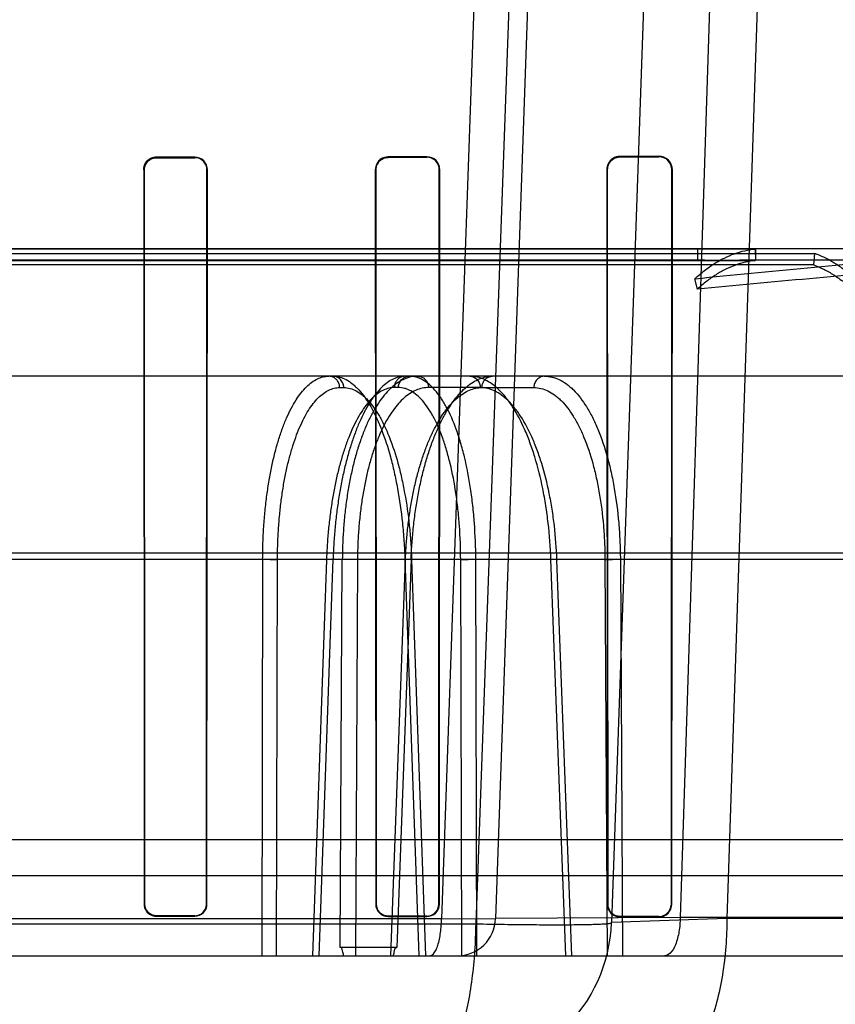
# Model space of a CAD drawing. Header units: millimetres. Extents: x 0 to 297, y 0 to 210.
# Tile 432 of 446: x 242.936 to 243.126, y 161.194 to 161.424. Entities that reach past the tile are written whole.
import ezdxf

# ---------------------------------------------------------------- set-up
doc = ezdxf.new("R2010")
doc.units = ezdxf.units.MM
doc.header["$LTSCALE"] = 16.335
doc.layers.get('0').update_dxf_attribs({"linetype": 'CONTINUOUS'})
for name, color, linetype in [('AXES_REF', 7, 'CONTINUOUS'), ('INTFCLR_1', 7, 'CONTINUOUS'), ('INTFCLR_144815', 7, 'CONTINUOUS'), ('INTFCLR_72935', 7, 'CONTINUOUS')]:
    doc.layers.add(name, color=color, linetype=linetype)

msp = doc.modelspace()

# ---------------------------------------------------------------- linework, layer by layer
at = {"color": 7, "linetype": 'Continuous'}
for radius in [8.7262453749, 8.7255, 8.6696226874]:
    msp.add_circle((241.415033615, 154.4105885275), radius, dxfattribs=at)
msp.add_arc((241.415033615, 154.4105885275), 8.64, 278.2771290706, 261.7228709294, dxfattribs=at)
at = {"layer": 'AXES_REF', "color": 9, "linetype": 'Continuous'}
msp.add_arc((241.415033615, 154.4105885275), 7.9600610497, 94.4118118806, 85.5881881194, dxfattribs=at)
at = {"layer": 'INTFCLR_1', "color": 6, "linetype": 'Continuous'}
for p, q in [((242.9677852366, 161.3915741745), (242.9767852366, 161.3915873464)), ((242.9767852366, 161.3914795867), (242.9677852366, 161.391467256)), ((243.0307852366, 161.3916828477), (243.0217852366, 161.3916648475)), ((243.0307852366, 161.3915685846), (243.0217852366, 161.3915518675)), ((243.0847852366, 161.3918111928), (243.0757852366, 161.3917871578)), ((243.0847852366, 161.3916869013), (243.0757852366, 161.3916648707)), ((242.9648752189, 161.3886563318), (242.9649761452, 161.2176563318)), ((242.9649813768, 161.3886563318), (242.9650763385, 161.2176563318)), ((242.9795127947, 161.2176563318), (242.9796090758, 161.3886563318)), ((242.9796143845, 161.2176563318), (242.9797168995, 161.3886563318)), ((243.0187865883, 161.3886563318), (243.0188930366, 161.2176563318)), ((243.0188985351, 161.3886563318), (243.0189980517, 161.2176563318)), ((243.03359785, 161.2176563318), (243.0336993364, 161.3886563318)), ((243.0337049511, 161.2176563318), (243.0338138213, 161.3886563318)), ((243.0726670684, 161.3886563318), (243.0727819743, 161.2176563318)), ((243.0727878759, 161.3886563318), (243.0728941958, 161.2176563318)), ((243.0877099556, 161.2176563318), (243.0878192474, 161.3886563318)), ((243.0878253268, 161.2176563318), (243.0879440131, 161.3886563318)), ((242.9677852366, 161.2149439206), (242.9767852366, 161.2149322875)), ((242.9767852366, 161.2148310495), (242.9677852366, 161.2148433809)), ((243.0217852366, 161.2148642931), (243.0307852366, 161.2148486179)), ((243.0307852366, 161.2147420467), (243.0217852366, 161.2147587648)), ((243.0757852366, 161.2147587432), (243.0847852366, 161.2147382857)), ((243.0757852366, 161.2146457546), (243.0847852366, 161.2146237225))]:
    msp.add_line(p, q, dxfattribs=at)
at = {"layer": 'INTFCLR_1', "color": 9, "linetype": 'Continuous'}
for p, q in [((242.9677852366, 161.391467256), (242.9677852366, 161.3915741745)), ((242.9767852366, 161.3915873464), (242.9767852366, 161.3914795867)), ((243.0217852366, 161.3915518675), (243.0217852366, 161.3916648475)), ((243.0307852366, 161.3916828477), (243.0307852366, 161.3915685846)), ((243.0757852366, 161.3916648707), (243.0757852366, 161.3917871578)), ((243.0847852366, 161.3918111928), (243.0847852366, 161.3916869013)), ((242.9648752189, 161.3886563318), (242.9649813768, 161.3886563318)), ((242.9796090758, 161.3886563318), (242.9797168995, 161.3886563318)), ((243.0187865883, 161.3886563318), (243.0188985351, 161.3886563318)), ((243.0336993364, 161.3886563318), (243.0338138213, 161.3886563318)), ((243.0726670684, 161.3886563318), (243.0727878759, 161.3886563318)), ((243.0878192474, 161.3886563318), (243.0879440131, 161.3886563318)), ((242.9650763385, 161.2176563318), (242.9649761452, 161.2176563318)), ((242.9796143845, 161.2176563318), (242.9795127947, 161.2176563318)), ((243.0189980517, 161.2176563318), (243.0188930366, 161.2176563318)), ((243.0337049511, 161.2176563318), (243.03359785, 161.2176563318)), ((243.0728941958, 161.2176563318), (243.0727819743, 161.2176563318)), ((243.0878253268, 161.2176563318), (243.0877099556, 161.2176563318)), ((242.9677852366, 161.2148433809), (242.9677852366, 161.2149439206)), ((242.9767852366, 161.2149322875), (242.9767852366, 161.2148310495)), ((243.0217852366, 161.2147587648), (243.0217852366, 161.2148642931)), ((243.0307852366, 161.2148486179), (243.0307852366, 161.2147420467)), ((243.0757852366, 161.2146457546), (243.0757852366, 161.2147587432)), ((243.0847852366, 161.2147382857), (243.0847852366, 161.2146237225))]:
    msp.add_line(p, q, dxfattribs=at)
at = {"layer": 'INTFCLR_1', "color": 7, "linetype": 'Continuous'}
for points in [[(242.9666608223, 161.3913467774), (242.9667810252, 161.3913941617), (242.9669032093, 161.3914361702), (242.9670271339, 161.3914727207), (242.9671528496, 161.3915038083), (242.9672798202, 161.3915292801), (242.9674068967, 161.3915489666), (242.9675335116, 161.3915629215), (242.9676597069, 161.39157129), (242.9677852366, 161.3915741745)], [(242.9677852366, 161.391467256), (242.9676632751, 161.3914644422), (242.9675413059, 161.3914563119), (242.9674195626, 161.3914428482), (242.9672984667, 161.3914240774), (242.967178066, 161.3913999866), (242.9670580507, 161.391370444), (242.9669384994, 161.3913353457), (242.9668198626, 161.391294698), (242.9667024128, 161.3912484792)]]:
    msp.add_lwpolyline(points, dxfattribs=at)
at = {"layer": 'INTFCLR_1', "color": 6, "linetype": 'Continuous'}
for centre, radius, start, end in [((242.9767896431, 161.3886600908), 0.0029272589, 359.9264238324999, 90.08624793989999), ((242.9767892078, 161.3886597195), 0.00281987, 359.9311663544, 90.08068956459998), ((243.0307914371, 161.388660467), 0.003022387, 359.9216075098, 90.11754415), ((243.0307907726, 161.3886600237), 0.0029085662, 359.9272727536, 90.10905238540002), ((243.0847938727, 161.3886610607), 0.0031501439, 359.913988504, 90.15707647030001), ((243.0847928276, 161.3886604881), 0.0030264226, 359.9213122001, 90.14371130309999), ((242.967788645, 161.2176562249), 0.0027123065, 179.9977434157, 269.9280006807), ((242.9767892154, 161.2176562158), 0.0028251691, 269.9193082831, 0.0023517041), ((243.0217904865, 161.2176562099), 0.0028974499, 179.9975901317, 269.8961867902), ((243.0217899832, 161.2176562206), 0.0027919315, 179.9977178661, 269.902591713), ((243.0307907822, 161.2176562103), 0.0029141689, 269.8909681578, 0.002388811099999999), ((243.0757924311, 161.2176562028), 0.0030104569, 179.9975462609, 269.8630718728), ((243.0757916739, 161.2176562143), 0.0028974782, 179.9976765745, 269.8727059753), ((243.0847928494, 161.2176561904), 0.0030324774, 269.8561636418, 0.002671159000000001)]:
    msp.add_arc(centre, radius, start, end, dxfattribs=at)
at = {"layer": 'INTFCLR_1', "color": 7, "linetype": 'Continuous'}
for points, knots in [([(242.9677852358, 161.3915741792), (242.9672267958, 161.391573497), (242.9657170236, 161.3911501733), (242.9648713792, 161.3895769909), (242.9648752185, 161.3886563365)], [0, 0, 0, 0, 0.377553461, 1, 1, 1, 1]), ([(242.9648752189, 161.3886563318), (242.9648745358, 161.3891916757), (242.9651941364, 161.3903387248), (242.9661177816, 161.3911186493), (242.9666608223, 161.3913467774)], [0, 0, 0, 0, 0.4761338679, 1, 1, 1, 1]), ([(242.9677852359, 161.3914672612), (242.96724665, 161.3914666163), (242.9657918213, 161.3910583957), (242.9649780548, 161.3895428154), (242.9649813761, 161.388656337)], [0, 0, 0, 0, 0.3779365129, 1, 1, 1, 1]), ([(242.9667024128, 161.3912484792), (242.9662162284, 161.3910444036), (242.965319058, 161.3903231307), (242.9649807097, 161.3892125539), (242.9649813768, 161.3886563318)], [0, 0, 0, 0, 0.4866430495, 1, 1, 1, 1])]:
    msp.add_open_spline(points, degree=3, knots=knots, dxfattribs=at)
at = {"layer": 'INTFCLR_1', "color": 6, "linetype": 'Continuous'}
for points, knots in [([(243.0217852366, 161.3916648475), (243.021200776, 161.3916637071), (243.0196416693, 161.3912186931), (243.0187853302, 161.389597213), (243.0187865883, 161.3886563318)], [0, 0, 0, 0, 0.3831672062, 1, 1, 1, 1]), ([(243.0217852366, 161.3915518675), (243.021223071, 161.3915508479), (243.0197223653, 161.3911231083), (243.0188974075, 161.3895623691), (243.0188985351, 161.3886563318)], [0, 0, 0, 0, 0.3828938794, 1, 1, 1, 1]), ([(243.0757852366, 161.3917871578), (243.075162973, 161.3917855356), (243.073538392, 161.3913071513), (243.0726656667, 161.3896217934), (243.0726670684, 161.3886563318)], [0, 0, 0, 0, 0.391922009, 1, 1, 1, 1]), ([(243.0757852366, 161.3916648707), (243.0751894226, 161.3916634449), (243.0736284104, 161.3912062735), (243.072786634, 161.3895863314), (243.0727878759, 161.3886563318)], [0, 0, 0, 0, 0.3904898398, 1, 1, 1, 1]), ([(242.9649761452, 161.2176563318), (242.9649761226, 161.2171269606), (242.9653718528, 161.2156710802), (242.9668885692, 161.2148445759), (242.9677852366, 161.2148433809)], [0, 0, 0, 0, 0.3712177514, 1, 1, 1, 1]), ([(242.9767852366, 161.2149322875), (242.9773280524, 161.2149315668), (242.9787474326, 161.2153438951), (242.9795128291, 161.2168136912), (242.9795127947, 161.2176563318)], [0, 0, 0, 0, 0.3917958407, 1, 1, 1, 1]), ([(243.0307852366, 161.2148486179), (243.0313560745, 161.2148476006), (243.0328221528, 161.215283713), (243.0335978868, 161.2167979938), (243.03359785, 161.2176563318)], [0, 0, 0, 0, 0.3994179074, 1, 1, 1, 1]), ([(243.0847852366, 161.2147382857), (243.0853953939, 161.2147368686), (243.0869235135, 161.2152070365), (243.0877099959, 161.2167796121), (243.0877099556, 161.2176563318)], [0, 0, 0, 0, 0.4103623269, 1, 1, 1, 1])]:
    msp.add_open_spline(points, degree=3, knots=knots, dxfattribs=at)
at = {"layer": 'INTFCLR_144815', "color": 9, "linetype": 'Continuous'}
for p, q in [((243.0590398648, 161.915214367), (243.0341951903, 161.2142053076)), ((243.042239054, 161.2130558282), (243.067672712, 161.915214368)), ((243.0712852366, 161.9152143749), (243.0468070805, 161.2142744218)), ((243.0982852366, 161.9152143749), (243.073774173, 161.2133321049)), ((243.1123279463, 161.9152143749), (243.0897510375, 161.2145099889)), ((243.1239373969, 161.9152143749), (243.1006427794, 161.2142743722)), ((243.2202477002, 161.3702885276), (242.7832852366, 161.3702885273)), ((243.095485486, 161.3675885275), (242.2465760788, 161.3675885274)), ((243.3954484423, 161.3675885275), (243.109413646, 161.3675885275)), ((243.3624388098, 161.3405885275), (242.2998029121, 161.3405885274)), ((243.0105054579, 161.337935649), (243.0114625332, 161.337935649)), ((243.0241781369, 161.337935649), (243.0232210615, 161.337935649)), ((243.0432524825, 161.337935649), (243.0311846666, 161.337935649)), ((243.0436273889, 161.337935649), (243.0557061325, 161.337935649)), ((243.4618767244, 161.2993567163), (242.1883356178, 161.2993567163)), ((242.2666078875, 161.2979436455), (243.4021428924, 161.2979436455)), ((242.9925724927, 161.2979436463), (242.9923439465, 161.2055885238)), ((242.9958006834, 161.205588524), (242.9960225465, 161.2978494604)), ((243.0074316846, 161.2978494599), (243.0042029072, 161.2055885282)), ((243.0057237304, 161.2055885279), (243.0089494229, 161.2979436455)), ((243.0106361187, 161.2075519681), (243.011119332, 161.2979436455)), ((243.0146448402, 161.2978494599), (243.0141582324, 161.2055885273)), ((243.0223801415, 161.2055885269), (243.0258091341, 161.2978494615)), ((243.0271415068, 161.2979436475), (243.0237883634, 161.2075519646)), ((243.0256728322, 161.2979436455), (243.0289251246, 161.2055885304)), ((243.027422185, 161.2979145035), (243.0256728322, 161.2979436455)), ((243.0272587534, 161.2978494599), (243.0305017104, 161.20558853)), ((243.0386678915, 161.2978494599), (243.0421861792, 161.2979436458)), ((243.0389039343, 161.2055885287), (243.0386678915, 161.2978494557)), ((243.0424164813, 161.2055885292), (243.0421861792, 161.2979436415)), ((243.0596752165, 161.2979436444), (243.0612426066, 161.2978699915)), ((243.0631310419, 161.2055885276), (243.0596752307, 161.2979436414)), ((243.064525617, 161.205588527), (243.0610792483, 161.2978494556)), ((243.0722530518, 161.2978494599), (243.0758437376, 161.2979436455)), ((243.0722530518, 161.2978494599), (243.0727552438, 161.2055885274)), ((243.0758437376, 161.2979436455), (243.0763406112, 161.2055885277)), ((243.1972033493, 161.2242167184), (242.3693671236, 161.2242167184)), ((243.0341947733, 161.2142059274), (242.5323755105, 161.2142018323)), ((243.0341947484, 161.2142053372), (243.0468070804, 161.2142744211)), ((243.0897510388, 161.2145100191), (243.0468070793, 161.2142743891)), ((243.1006427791, 161.2142743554), (243.0737741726, 161.2133320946)), ((243.5418815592, 161.2145099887), (243.0897510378, 161.2145099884)), ((243.568879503, 161.2142743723), (243.1006427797, 161.2142743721)), ((242.524331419, 161.2130558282), (243.042239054, 161.2130558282)), ((242.0766476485, 161.2055885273), (243.5328819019, 161.2055885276))]:
    msp.add_line(p, q, dxfattribs=at)
at = {"layer": 'INTFCLR_144815', "color": 6, "linetype": 'Continuous'}
for p, q in [((243.1072211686, 161.3702043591), (242.7832852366, 161.370204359)), ((242.7832852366, 161.3691722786), (243.121017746, 161.3691722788)), ((243.0937852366, 161.3702885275), (243.0937852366, 161.3675081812)), ((243.1072211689, 161.370204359), (243.1072852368, 161.3675074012)), ((243.1072852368, 161.3702885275), (243.1072852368, 161.3675885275)), ((243.1210177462, 161.3691722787), (243.1207852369, 161.3665126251)), ((242.7832852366, 161.3675074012), (243.1072852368, 161.3675074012)), ((243.095485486, 161.3675885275), (243.1072852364, 161.3675885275)), ((243.1207852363, 161.3665126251), (242.7832852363, 161.3665126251)), ((243.0937852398, 161.3608480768), (243.0932149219, 161.3632953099)), ((242.9925724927, 161.2979436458), (242.9960225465, 161.2978494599)), ((243.0072648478, 161.2979113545), (243.0089494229, 161.2979436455)), ((243.0146448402, 161.2978494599), (243.011119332, 161.2979436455)), ((243.0271415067, 161.2979436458), (243.0256514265, 161.2978659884)), ((243.2913696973, 161.2325885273), (242.3409561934, 161.2325885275)), ((243.0237884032, 161.2075519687), (243.0106361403, 161.2075519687))]:
    msp.add_line(p, q, dxfattribs=at)
for centre, radius, start, end in [((243.1099313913, 159.7468729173), 1.6207156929, 90.01830291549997, 90.57081067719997), ((243.0954865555, 161.3495357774), 0.0180527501, 90.0033885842, 95.40766699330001)]:
    msp.add_arc(centre, radius, start, end, dxfattribs=at)
at = {"layer": 'INTFCLR_144815', "color": 9, "linetype": 'Continuous'}
for centre, radius, start, end in [((243.0377961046, 161.2145885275), 0.036, 270.000000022, 357.9999352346), ((243.0378125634, 161.2145885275), 0.009000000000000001, 269.9999999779, 357.9999351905)]:
    msp.add_arc(centre, radius, start, end, dxfattribs=at)
at = {"layer": 'INTFCLR_144815', "color": 6, "linetype": 'Continuous'}
for points, knots in [([(243.0932149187, 161.3632953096), (243.0939297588, 161.3639616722), (243.0953784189, 161.3652059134), (243.0976648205, 161.3668249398), (243.0999998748, 161.3681442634), (243.1023748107, 161.3691600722), (243.1047809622, 161.3698659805), (243.1064100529, 161.3701272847), (243.1072211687, 161.370204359)], [0, 0, 0, 0, 0.1844280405, 0.3598382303, 0.5279033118, 0.6896267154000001, 0.8462369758, 1, 1, 1, 1]), ([(243.0932149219, 161.3632953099), (243.1019390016, 161.3641552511), (243.1193972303, 161.365880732), (243.1456245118, 161.3681673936), (243.1719349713, 161.3698353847), (243.1895133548, 161.3702883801), (243.1983152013, 161.3702885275)], [0, 0, 0, 0, 0.2495910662, 0.4994364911, 0.7495091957, 1, 1, 1, 1]), ([(243.135023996, 161.3581111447), (243.134334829, 161.3590123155), (243.1329316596, 161.3607223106), (243.1306871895, 161.363053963), (243.1283688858, 161.3650765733), (243.1259861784, 161.3667837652), (243.123547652, 161.3681663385), (243.121862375, 161.3688769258), (243.121017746, 161.3691722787)], [0, 0, 0, 0, 0.1881234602, 0.3664007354, 0.5360715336, 0.6975879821, 0.8516252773, 1, 1, 1, 1]), ([(243.1072852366, 161.3675074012), (243.1065027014, 161.3674330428), (243.1049313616, 161.3671809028), (243.1026110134, 161.3664997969), (243.1003216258, 161.3655201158), (243.0980714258, 161.3642482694), (243.0958689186, 161.3626882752), (243.0944736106, 161.3614897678), (243.0937852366, 161.3608480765)], [0, 0, 0, 0, 0.1539079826, 0.3105981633, 0.4723536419, 0.6404045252, 0.8157401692, 1, 1, 1, 1]), ([(243.1983152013, 161.3675885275), (243.1895838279, 161.3675881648), (243.1721312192, 161.3671508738), (243.1459855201, 161.3655424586), (243.1198776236, 161.3633382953), (243.1024838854, 161.361676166), (243.0937852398, 161.3608480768)], [0, 0, 0, 0, 0.2498861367, 0.499769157, 0.7498206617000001, 1, 1, 1, 1]), ([(243.1207852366, 161.3665126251), (243.1216001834, 161.3662276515), (243.1232258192, 161.3655420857), (243.1255774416, 161.3642083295), (243.1278742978, 161.3625620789), (243.1301082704, 161.3606124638), (243.1322702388, 161.3583660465), (243.1336216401, 161.3567190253), (243.1342852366, 161.3558512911)], [0, 0, 0, 0, 0.1485290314, 0.3026555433, 0.4642103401, 0.6338679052, 0.8120636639, 1, 1, 1, 1]), ([(242.9925724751, 161.2979436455), (242.9925767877, 161.2992145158), (242.9926241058, 161.3017506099), (242.9928117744, 161.3055287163), (242.9931152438, 161.3092412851), (242.9935305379, 161.3128426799), (242.9940527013, 161.3163001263), (242.9946764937, 161.3195946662), (242.9953986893, 161.3227160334), (242.9962151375, 161.3256461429), (242.9971184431, 161.3283585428), (242.9981011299, 161.330833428), (242.999155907, 161.3330566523), (243.0002781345, 161.3350189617), (243.0014598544, 161.336705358), (243.0026913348, 161.3381014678), (243.0039642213, 161.3391992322), (243.0052725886, 161.339993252), (243.0066162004, 161.3404786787), (243.0075347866, 161.3405885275), (243.0079851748, 161.3405885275)], [0, 0, 0, 0, 0.079168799, 0.1579830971, 0.2356087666, 0.3111716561, 0.3837733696, 0.4533841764, 0.5199983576, 0.5832953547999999, 0.6427983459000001, 0.6980067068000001, 0.7490757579, 0.7959641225, 0.8386637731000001, 0.8771380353, 0.9116414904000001, 0.9429861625, 0.9719432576, 1, 1, 1, 1]), ([(243.0257413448, 161.3405885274), (243.0252795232, 161.3405885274), (243.0243255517, 161.3404726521), (243.0229214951, 161.33996054), (243.0215380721, 161.3391157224), (243.0201941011, 161.3379551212), (243.0188985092, 161.3364979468), (243.017655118, 161.3347578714), (243.0164663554, 161.3327414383), (243.0153386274, 161.3304594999), (243.0142835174, 161.3279371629), (243.0133074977, 161.3251951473), (243.0124155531, 161.3222504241), (243.0116115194, 161.3191152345), (243.0109035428, 161.3158207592), (243.0102973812, 161.3124020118), (243.0097969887, 161.3088960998), (243.0094022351, 161.305315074), (243.0091125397, 161.301658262), (243.008991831, 161.2991917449), (243.0089494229, 161.2979436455)], [0, 0, 0, 0, 0.0285296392, 0.0587262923, 0.09165752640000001, 0.1281163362, 0.1680339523, 0.2118364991, 0.260033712, 0.3124831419, 0.3689612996, 0.4288425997, 0.4922091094, 0.5589724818, 0.6287344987, 0.7003264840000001, 0.773420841, 0.8474726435, 0.9228525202, 1, 1, 1, 1]), ([(243.0287184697, 161.3405885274), (243.0281991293, 161.3405885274), (243.0271369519, 161.3404753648), (243.025572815, 161.3399688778), (243.0240427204, 161.339132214), (243.0225653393, 161.3379817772), (243.0211501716, 161.336534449), (243.0198016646, 161.3348028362), (243.0185228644, 161.3327945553), (243.0173209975, 161.3305210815), (243.0162075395, 161.3280046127), (243.0151900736, 161.3252654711), (243.0142740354, 161.3223225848), (243.013463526, 161.3191896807), (243.0127656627, 161.3158936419), (243.0121869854, 161.3124685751), (243.0117301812, 161.3089422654), (243.0113961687, 161.3053396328), (243.0111845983, 161.3016639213), (243.0111271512, 161.2991920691), (243.0111193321, 161.2979436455)], [0, 0, 0, 0, 0.0315576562, 0.0643500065, 0.0992833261, 0.1369828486, 0.1777218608, 0.2219767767, 0.270113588, 0.3222126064, 0.3780948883, 0.4372084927, 0.4996720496, 0.5653007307, 0.6337761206, 0.7043328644, 0.7763181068, 0.8497923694, 0.9241382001, 1, 1, 1, 1]), ([(243.0271415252, 161.2979436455), (243.0271875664, 161.2992156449), (243.0273233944, 161.3017564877), (243.0276600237, 161.3055431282), (243.0281292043, 161.3092745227), (243.0287248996, 161.3128962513), (243.0294379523, 161.3163689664), (243.0302603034, 161.3196696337), (243.031189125, 161.3227930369), (243.0322200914, 161.325724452), (243.0333422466, 161.3284341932), (243.0345453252, 161.3309026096), (243.0358210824, 161.333116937), (243.0371654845, 161.3350708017), (243.0385684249, 161.3367480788), (243.0400169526, 161.3381342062), (243.0414964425, 161.3392188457), (243.043002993, 161.3400012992), (243.0445364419, 161.3404795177), (243.0455793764, 161.3405885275), (243.0460935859, 161.3405885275)], [0, 0, 0, 0, 0.0766684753, 0.1532285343, 0.2289393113, 0.3031443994, 0.3742574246, 0.4424226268, 0.5079731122, 0.5704647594, 0.6295138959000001, 0.6845379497, 0.735753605, 0.7833054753, 0.8272198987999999, 0.8672387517, 0.9037796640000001, 0.9373529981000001, 0.9690268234, 1, 1, 1, 1]), ([(243.0114577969, 161.2055885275), (243.0113980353, 161.2058663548), (243.0112099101, 161.2064600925), (243.0110672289, 161.2075519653), (243.0106361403, 161.2075519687)], [0, 0, 0, 0, 0.3973071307, 1, 1, 1, 1]), ([(243.0230030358, 161.2055885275), (243.0230612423, 161.2058812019), (243.0232371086, 161.2064682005), (243.0233756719, 161.2075519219), (243.0237884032, 161.2075519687)], [0, 0, 0, 0, 0.4196182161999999, 1, 1, 1, 1])]:
    msp.add_open_spline(points, degree=3, knots=knots, dxfattribs=at)
at = {"layer": 'INTFCLR_144815', "color": 9, "linetype": 'Continuous'}
for points, knots in [([(243.0105054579, 161.337935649), (243.010500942, 161.3382127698), (243.010413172, 161.3387573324), (243.0100586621, 161.3394957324), (243.0095093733, 161.3400937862), (243.0087966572, 161.3404939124), (243.0082547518, 161.3405885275), (243.0079851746, 161.3405885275)], [0, 0, 0, 0, 0.2059117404, 0.403061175, 0.6006941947, 0.7997200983, 1, 1, 1, 1]), ([(243.00894225, 161.3405885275), (243.0099921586, 161.3405885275), (243.0116552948, 161.3400972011), (243.013287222, 161.3389734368), (243.0142467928, 161.3381287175), (243.0158274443, 161.3365036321), (243.0174530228, 161.3341094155), (243.0188358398, 161.3314314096), (243.0196333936, 161.3296590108), (243.0208702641, 161.3266425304), (243.0218991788, 161.3234237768), (243.0227732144, 161.3200546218), (243.0233506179, 161.3175992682), (243.0242595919, 161.3130743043), (243.0249060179, 161.3084232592), (243.0252957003, 161.3043301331), (243.0255147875, 161.301501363), (243.0256240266, 161.2993694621), (243.0256728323, 161.2979436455)], [0, 0, 0, 0, 0.0649583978, 0.1020450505, 0.1223714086, 0.1439467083, 0.2421985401, 0.2996109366, 0.3304601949, 0.3624032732, 0.5013049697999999, 0.5389808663, 0.5777705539, 0.6573437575, 0.8244669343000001, 0.8679587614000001, 0.9117323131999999, 1, 1, 1, 1]), ([(243.0114625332, 161.337935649), (243.0114571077, 161.3382685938), (243.0113256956, 161.3389588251), (243.0107678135, 161.3398560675), (243.009918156, 161.3404537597), (243.0092547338, 161.3405885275), (243.00894225, 161.3405885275)], [0, 0, 0, 0, 0.2479558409, 0.511137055, 0.7673131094, 1, 1, 1, 1]), ([(243.0257413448, 161.3405885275), (243.0254816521, 161.3405885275), (243.0249631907, 161.3405014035), (243.0242645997, 161.3401279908), (243.0236995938, 161.3395453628), (243.0233204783, 161.3387915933), (243.0232257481, 161.3382232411), (243.0232210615, 161.337935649)], [0, 0, 0, 0, 0.1929320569, 0.3822163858, 0.5794781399, 0.7863123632, 1, 1, 1, 1]), ([(243.0241781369, 161.337935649), (243.0241835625, 161.3382685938), (243.0243149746, 161.3389588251), (243.0248728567, 161.3398560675), (243.0257225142, 161.3404537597), (243.0263859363, 161.3405885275), (243.0266984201, 161.3405885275)], [0, 0, 0, 0, 0.2479558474, 0.5111370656, 0.7673131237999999, 1, 1, 1, 1]), ([(243.042186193, 161.2979436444), (243.0421763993, 161.3007541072), (243.0420218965, 161.3049319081), (243.041581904, 161.3097625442), (243.0412601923, 161.3124463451), (243.0407295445, 161.3162408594), (243.0399267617, 161.3204877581), (243.0388425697, 161.3245531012), (243.0381743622, 161.3266946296), (243.0371972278, 161.3295266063), (243.0360636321, 161.3321796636), (243.0346980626, 161.3345632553), (243.0338433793, 161.3358947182), (243.0323872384, 161.3378075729), (243.03064357, 161.3393628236), (243.0290149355, 161.3401385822), (243.0280053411, 161.3404802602), (243.0272157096, 161.3405885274), (243.0266984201, 161.3405885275)], [0, 0, 0, 0, 0.1750087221, 0.2600510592, 0.3019981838, 0.3433111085, 0.4986399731, 0.5706980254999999, 0.6052059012, 0.6383025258, 0.7572848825, 0.7839338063, 0.8093245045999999, 0.8557213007, 0.9337330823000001, 0.9511024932, 0.9677883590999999, 1, 1, 1, 1]), ([(243.0287184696, 161.3405885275), (243.0289727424, 161.3405885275), (243.0294815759, 161.3405009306), (243.0301655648, 161.340126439), (243.0307178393, 161.3395432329), (243.031087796, 161.3387899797), (243.0311800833, 161.338223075), (243.0311846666, 161.337935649)], [0, 0, 0, 0, 0.1908647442, 0.3789167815, 0.5761490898, 0.7842220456, 1, 1, 1, 1]), ([(243.0596752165, 161.2979436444), (243.0595726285, 161.3007582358), (243.0592613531, 161.3049413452), (243.0586078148, 161.3097655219), (243.0581573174, 161.3124478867), (243.0574325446, 161.3162516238), (243.0563826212, 161.3205055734), (243.0550291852, 161.3245585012), (243.0542055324, 161.3266972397), (243.0530026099, 161.3295449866), (243.051628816, 161.3322019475), (243.0500200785, 161.3345667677), (243.049007, 161.3359026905), (243.0472743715, 161.3378398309), (243.0452547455, 161.3393761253), (243.0434159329, 161.3401395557), (243.0422636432, 161.340480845), (243.0413719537, 161.3405885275), (243.0407862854, 161.3405885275)], [0, 0, 0, 0, 0.1698652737, 0.2526452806, 0.2935500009, 0.3338915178, 0.4861866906, 0.5572907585, 0.5914814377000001, 0.6243774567, 0.7437736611, 0.7708614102, 0.7968347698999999, 0.8448141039, 0.9276097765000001, 0.9464551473, 0.9646773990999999, 1, 1, 1, 1]), ([(243.0407862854, 161.3405885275), (243.0410923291, 161.3405885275), (243.0417444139, 161.3404526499), (243.0425758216, 161.3398525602), (243.0431193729, 161.3389560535), (243.0432471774, 161.3382683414), (243.0432524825, 161.337935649)], [0, 0, 0, 0, 0.2302557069, 0.4853538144, 0.7496629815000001, 1, 1, 1, 1]), ([(243.0436273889, 161.337935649), (243.0436318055, 161.3382126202), (243.0437173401, 161.3387559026), (243.0440633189, 161.3394937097), (243.0445999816, 161.3400920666), (243.0452976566, 161.3404933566), (243.0458296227, 161.3405885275), (243.046093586, 161.3405885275)], [0, 0, 0, 0, 0.207935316, 0.4063298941, 0.6040503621, 0.8018555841, 1, 1, 1, 1]), ([(243.0581723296, 161.3405885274), (243.0578662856, 161.3405885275), (243.0572142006, 161.34045265), (243.0563827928, 161.3398525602), (243.0558392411, 161.3389560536), (243.0557114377, 161.3382683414), (243.0557061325, 161.337935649)], [0, 0, 0, 0, 0.2302558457, 0.4853539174, 0.7496630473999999, 1, 1, 1, 1]), ([(243.0581723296, 161.3405885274), (243.0593510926, 161.3405885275), (243.0611983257, 161.3401214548), (243.0630603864, 161.3389815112), (243.0641323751, 161.3381322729), (243.0658605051, 161.3365275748), (243.0676440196, 161.3341348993), (243.0691441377, 161.3314364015), (243.0699968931, 161.3296608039), (243.0713041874, 161.3266530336), (243.0723747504, 161.3234305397), (243.073262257, 161.3200552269), (243.0738395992, 161.3176004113), (243.0747262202, 161.313076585), (243.0753120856, 161.3084228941), (243.0756225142, 161.304329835), (243.0757797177, 161.3015005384), (243.0758347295, 161.2993688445), (243.0758437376, 161.2979436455)], [0, 0, 0, 0, 0.0716207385, 0.1110562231, 0.1322968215, 0.1546121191, 0.2542268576, 0.3115592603, 0.3422079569, 0.3738565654, 0.5108019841, 0.5478335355, 0.5859269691, 0.6639999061, 0.8278397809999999, 0.8704798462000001, 0.9134042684, 1, 1, 1, 1]), ([(242.9960225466, 161.2978494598), (242.9960253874, 161.2990328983), (242.9960664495, 161.3013880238), (242.9962353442, 161.3048922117), (242.9965104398, 161.3083321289), (242.9968890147, 161.3116821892), (242.9973686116, 161.3149175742), (242.9979458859, 161.3180152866), (242.998616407, 161.3209541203), (242.9993757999, 161.3237137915), (243.0002181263, 161.3262751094), (243.0011381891, 161.3286199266), (243.002128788, 161.3307321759), (243.003183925, 161.3325973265), (243.004296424, 161.3342032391), (243.0054603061, 161.3355391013), (243.0066696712, 161.3365951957), (243.0079186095, 161.3373624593), (243.0092008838, 161.3378309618), (243.0100775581, 161.3379355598), (243.0105054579, 161.337935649)], [0, 0, 0, 0, 0.07841285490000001, 0.1560419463, 0.2324151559, 0.3070238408, 0.3793822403, 0.4490823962, 0.5157552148, 0.5790496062, 0.6386620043, 0.6943235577, 0.7458454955, 0.793116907, 0.8361474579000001, 0.8750744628, 0.9102185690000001, 0.9421338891, 0.9716480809, 1, 1, 1, 1]), ([(243.0232210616, 161.337935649), (243.0227911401, 161.3379355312), (243.0219076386, 161.3378296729), (243.0206110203, 161.3373602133), (243.0193380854, 161.3365926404), (243.0180948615, 161.3355362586), (243.0168875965, 161.3341997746), (243.0157227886, 161.332593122), (243.0146069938, 161.3307273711), (243.0135477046, 161.3286145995), (243.0125513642, 161.3262691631), (243.0116257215, 161.3237072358), (243.0107765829, 161.3209471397), (243.0100104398, 161.3180077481), (243.0093322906, 161.3149090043), (243.0087474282, 161.311672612), (243.0082600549, 161.3083228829), (243.0078733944, 161.3048854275), (243.0075907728, 161.3013852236), (243.0074730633, 161.299031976), (243.0074316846, 161.2978494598)], [0, 0, 0, 0, 0.028259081, 0.0578644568, 0.08999732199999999, 0.125446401, 0.1647247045, 0.2081035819, 0.2556841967, 0.3074654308, 0.3633351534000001, 0.4230893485, 0.4864387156, 0.5530842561, 0.6226960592, 0.6948920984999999, 0.7692153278, 0.8451537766, 0.9222247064, 1, 1, 1, 1]), ([(243.0114625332, 161.337935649), (243.0124517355, 161.3379355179), (243.01401856, 161.3374740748), (243.0155571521, 161.3364174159), (243.0164620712, 161.3356234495), (243.0179521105, 161.3340962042), (243.019485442, 161.3318457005), (243.0207906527, 161.3293280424), (243.0215435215, 161.327661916), (243.0227112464, 161.3248267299), (243.0236833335, 161.3218010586), (243.0245095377, 161.31863382), (243.0250553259, 161.3163258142), (243.0259147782, 161.3120724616), (243.0265277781, 161.3077004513), (243.0268983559, 161.3038527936), (243.0271069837, 161.3011937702), (243.0272116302, 161.2991897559), (243.0272587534, 161.2978494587)], [0, 0, 0, 0, 0.0650671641, 0.1022046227, 0.1225519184, 0.1441464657, 0.2424456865, 0.2998698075, 0.3307210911, 0.3626630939, 0.5015423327, 0.5392069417, 0.5779831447, 0.6575247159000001, 0.8245673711, 0.8680352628, 0.9117842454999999, 1, 1, 1, 1]), ([(243.0311846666, 161.337935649), (243.0306998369, 161.3379356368), (243.0297115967, 161.3378318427), (243.0282580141, 161.3373673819), (243.0268375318, 161.3366014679), (243.02545972, 161.335545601), (243.0241327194, 161.3342088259), (243.0228639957, 161.3326013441), (243.0216602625, 161.3307343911), (243.0205294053, 161.3286202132), (243.0194783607, 161.3262734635), (243.0185153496, 161.3237103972), (243.017646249, 161.3209494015), (243.01687766, 161.318009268), (243.0162145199, 161.3149098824), (243.0156620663, 161.3116728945), (243.0152242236, 161.3083226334), (243.0149037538, 161.3048847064), (243.0147035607, 161.3013840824), (243.0146510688, 161.2990314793), (243.0146448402, 161.2978494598)], [0, 0, 0, 0, 0.0313345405, 0.0636810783, 0.0980261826, 0.1351139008, 0.1754730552, 0.2194521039, 0.2672297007, 0.3188558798, 0.3742641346, 0.4332984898, 0.4957149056, 0.5612561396, 0.6296325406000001, 0.7004982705, 0.7734299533, 0.8479489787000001, 0.9236050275, 1, 1, 1, 1]), ([(243.0386678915, 161.2978494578), (243.0386611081, 161.3004912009), (243.03851991, 161.3044182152), (243.0381112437, 161.308959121), (243.0378119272, 161.3114819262), (243.0373175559, 161.3150486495), (243.0365677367, 161.3190405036), (243.0355544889, 161.322862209), (243.0349296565, 161.3248752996), (243.0340158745, 161.3275371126), (243.0329550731, 161.3300309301), (243.0316760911, 161.3322717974), (243.0308755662, 161.3335232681), (243.0295117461, 161.3353208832), (243.0278776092, 161.3367830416), (243.0263505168, 161.3375128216), (243.0254038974, 161.3378342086), (243.0246632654, 161.337935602), (243.0241781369, 161.337935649)], [0, 0, 0, 0, 0.1751083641, 0.2601922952, 0.302159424, 0.3434908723, 0.4988773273, 0.5709504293, 0.6054631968, 0.6385634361, 0.7575333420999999, 0.7841730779, 0.8095528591, 0.8559207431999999, 0.9338409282, 0.9511842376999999, 0.9678432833, 1, 1, 1, 1]), ([(243.025809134, 161.2978494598), (243.0258531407, 161.2990336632), (243.0259810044, 161.3013906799), (243.0262935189, 161.3048953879), (243.0267243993, 161.3083358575), (243.0272696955, 161.3116865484), (243.0279257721, 161.3149225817), (243.0286880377, 161.3180209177), (243.0295507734, 161.3209604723), (243.0305083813, 161.3237210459), (243.0315535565, 161.3262834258), (243.0326797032, 161.3286291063), (243.0338780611, 161.330742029), (243.0351413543, 161.3326077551), (243.0364613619, 161.3342140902), (243.0378307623, 161.3355494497), (243.0392410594, 161.336603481), (243.0406834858, 161.3373675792), (243.0421487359, 161.3378311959), (243.0431416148, 161.337935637), (243.0436273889, 161.337935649)], [0, 0, 0, 0, 0.0759503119, 0.1512526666, 0.2254704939, 0.2981304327, 0.368779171, 0.4370376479, 0.5025686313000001, 0.5650577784, 0.6242310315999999, 0.6798382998, 0.7317118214, 0.7797772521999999, 0.8240743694, 0.8647427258, 0.9020727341, 0.9365434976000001, 0.9688657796, 1, 1, 1, 1]), ([(243.0610792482, 161.2978494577), (243.0609803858, 161.3004952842), (243.0606838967, 161.3044275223), (243.060064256, 161.3089620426), (243.0596378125, 161.3114834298), (243.0589520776, 161.3150591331), (243.0579601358, 161.3190580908), (243.0566819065, 161.3228674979), (243.0559042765, 161.3248778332), (243.0547688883, 161.3275551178), (243.0534722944, 161.3300525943), (243.0519552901, 161.3322752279), (243.0509999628, 161.3335310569), (243.0493660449, 161.3353524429), (243.0474623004, 161.3367959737), (243.0457299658, 161.3375137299), (243.0446442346, 161.3378345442), (243.043804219, 161.3379356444), (243.0432524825, 161.337935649)], [0, 0, 0, 0, 0.1697603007, 0.2524942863, 0.2933791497, 0.3337021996, 0.4859394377, 0.5570273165, 0.5912136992, 0.6241081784, 0.7435204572, 0.7706180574, 0.7966032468, 0.8446118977, 0.9275018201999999, 0.9463751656, 0.9646244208, 1, 1, 1, 1]), ([(243.0557061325, 161.337935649), (243.0568121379, 161.3379356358), (243.0585456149, 161.3374966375), (243.0602915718, 161.3364247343), (243.0612968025, 161.3356266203), (243.0629174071, 161.3341179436), (243.0645891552, 161.3318688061), (243.0659942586, 161.3293324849), (243.0667928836, 161.327663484), (243.0680173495, 161.3248360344), (243.0690187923, 161.3218068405), (243.0698487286, 161.3186342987), (243.0703885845, 161.3163267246), (243.0712174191, 161.3120742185), (243.0717628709, 161.30769977), (243.0720508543, 161.3038524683), (243.0721960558, 161.3011929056), (243.072245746, 161.2991891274), (243.0722530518, 161.2978494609)], [0, 0, 0, 0, 0.071531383, 0.1109249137, 0.1321445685, 0.1544414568, 0.2540088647, 0.3113296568, 0.3419752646, 0.3736225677, 0.5105848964, 0.5476258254, 0.5857311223, 0.6638338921, 0.8277463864, 0.8704077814, 0.913355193, 1, 1, 1, 1]), ([(243.0315074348, 161.2055900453), (243.0321744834, 161.205589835), (243.0329122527, 161.2067724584), (243.0334057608, 161.2081409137), (243.0337495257, 161.2095087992), (243.0339930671, 161.2110155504), (243.0341460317, 161.2126032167), (243.0341879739, 161.2136741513), (243.0341947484, 161.2142053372)], [0, 0, 0, 0, 0.2134277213, 0.339977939, 0.4905665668, 0.6571444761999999, 0.8300288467, 1, 1, 1, 1]), ([(243.0422389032, 161.2130558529), (243.0444439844, 161.2130129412), (243.0476926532, 161.2129567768), (243.0514473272, 161.2129070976), (243.0534871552, 161.2128846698), (243.0562893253, 161.2128582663), (243.0593956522, 161.2128408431), (243.0627554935, 161.212843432), (243.0655529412, 161.2128596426), (243.0680419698, 161.2128933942), (243.0701991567, 161.2129556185), (243.0714465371, 161.2130087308), (243.0724062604, 161.2130700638), (243.0731412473, 161.2131389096), (243.0735078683, 161.2132085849), (243.0737721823, 161.2132749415), (243.073774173, 161.2133321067)], [0, 0, 0, 0, 0.209514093, 0.3086558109, 0.3567107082, 0.4033017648, 0.574862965, 0.6518054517, 0.7224638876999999, 0.8406431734, 0.8881278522, 0.9277253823, 0.9586924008, 0.980906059, 0.9945662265, 1, 1, 1, 1]), ([(243.1006427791, 161.2142743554), (243.1006351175, 161.2121010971), (243.1004593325, 161.2076941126), (243.0996906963, 161.2011487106), (243.0983817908, 161.1948625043), (243.0965628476, 161.1892317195), (243.0943206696, 161.1845975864), (243.0917710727, 161.1811844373), (243.0890154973, 161.1790831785), (243.0870004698, 161.1785885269), (243.0861003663, 161.1785885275)], [0, 0, 0, 0, 0.1585239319, 0.321372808, 0.480200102, 0.6261543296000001, 0.7519661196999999, 0.8541031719, 0.9343441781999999, 1, 1, 1, 1]), ([(243.089751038, 161.2145099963), (243.0897471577, 161.2134093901), (243.0895902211, 161.2112595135), (243.0888630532, 161.2084179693), (243.0878162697, 161.2063141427), (243.0866057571, 161.2055885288), (243.0861152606, 161.2055885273)], [0, 0, 0, 0, 0.3226189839, 0.6283504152, 0.8562224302, 1, 1, 1, 1]), ([(243.0314909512, 161.1785885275), (243.0321565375, 161.1785885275), (243.0337146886, 161.1791307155), (243.0356734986, 161.1811908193), (243.037489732, 161.1844396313), (243.0391154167, 161.1888589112), (243.0404466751, 161.1942511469), (243.0414368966, 161.2003029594), (243.0420434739, 161.2066459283), (243.0422118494, 161.2109312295), (243.0422389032, 161.2130558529)], [0, 0, 0, 0, 0.0527384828, 0.1234468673, 0.2208804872, 0.3461693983, 0.4954188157, 0.6603752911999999, 0.8316394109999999, 1, 1, 1, 1])]:
    msp.add_open_spline(points, degree=3, knots=knots, dxfattribs=at)
at = {"layer": 'INTFCLR_72935', "color": 6, "linetype": 'Continuous'}
for p, q in [((242.9767852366, 161.3915873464), (242.9677852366, 161.3915741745)), ((242.9677852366, 161.391467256), (242.9767852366, 161.3914795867)), ((243.0307852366, 161.3916828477), (243.0217852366, 161.3916648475)), ((243.0217852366, 161.3915518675), (243.0307852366, 161.3915685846)), ((243.0847852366, 161.3918111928), (243.0757852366, 161.3917871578)), ((243.0757852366, 161.3916648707), (243.0847852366, 161.3916869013)), ((242.9648752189, 161.3886563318), (242.9649761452, 161.2176563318)), ((242.9650763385, 161.2176563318), (242.9649813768, 161.3886563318)), ((242.9796090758, 161.3886563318), (242.9795127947, 161.2176563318)), ((242.9796143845, 161.2176563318), (242.9797168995, 161.3886563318)), ((243.0187865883, 161.3886563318), (243.0188930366, 161.2176563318)), ((243.0189980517, 161.2176563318), (243.0188985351, 161.3886563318)), ((243.0336993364, 161.3886563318), (243.03359785, 161.2176563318)), ((243.0337049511, 161.2176563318), (243.0338138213, 161.3886563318)), ((243.0726670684, 161.3886563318), (243.0727819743, 161.2176563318)), ((243.0728941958, 161.2176563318), (243.0727878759, 161.3886563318)), ((243.0878192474, 161.3886563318), (243.0877099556, 161.2176563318)), ((243.0878253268, 161.2176563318), (243.0879440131, 161.3886563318)), ((242.9767852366, 161.2149322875), (242.9677852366, 161.2149439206)), ((242.9677852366, 161.2148433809), (242.9767852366, 161.2148310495)), ((243.0307852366, 161.2148486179), (243.0217852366, 161.2148642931)), ((243.0217852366, 161.2147587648), (243.0307852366, 161.2147420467)), ((243.0847852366, 161.2147382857), (243.0757852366, 161.2147587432)), ((243.0757852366, 161.2146457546), (243.0847852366, 161.2146237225))]:
    msp.add_line(p, q, dxfattribs=at)
at = {"layer": 'INTFCLR_72935', "color": 9, "linetype": 'Continuous'}
for p, q in [((242.9677852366, 161.3915741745), (242.9677852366, 161.391467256)), ((242.9767852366, 161.3914795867), (242.9767852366, 161.3915873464)), ((243.0217852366, 161.3916648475), (243.0217852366, 161.3915518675)), ((243.0307852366, 161.3915685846), (243.0307852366, 161.3916828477)), ((243.0757852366, 161.3917871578), (243.0757852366, 161.3916648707)), ((243.0847852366, 161.3916869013), (243.0847852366, 161.3918111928)), ((242.9649813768, 161.3886563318), (242.9648752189, 161.3886563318)), ((242.9797168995, 161.3886563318), (242.9796090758, 161.3886563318)), ((243.0188985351, 161.3886563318), (243.0187865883, 161.3886563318)), ((243.0338138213, 161.3886563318), (243.0336993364, 161.3886563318)), ((243.0727878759, 161.3886563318), (243.0726670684, 161.3886563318)), ((243.0879440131, 161.3886563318), (243.0878192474, 161.3886563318)), ((242.9649761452, 161.2176563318), (242.9650763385, 161.2176563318)), ((242.9795127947, 161.2176563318), (242.9796143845, 161.2176563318)), ((243.0188930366, 161.2176563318), (243.0189980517, 161.2176563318)), ((243.03359785, 161.2176563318), (243.0337049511, 161.2176563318)), ((243.0727819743, 161.2176563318), (243.0728941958, 161.2176563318)), ((243.0877099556, 161.2176563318), (243.0878253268, 161.2176563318)), ((242.9677852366, 161.2149439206), (242.9677852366, 161.2148433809)), ((242.9767852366, 161.2148310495), (242.9767852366, 161.2149322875)), ((243.0217852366, 161.2148642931), (243.0217852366, 161.2147587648)), ((243.0307852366, 161.2147420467), (243.0307852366, 161.2148486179)), ((243.0757852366, 161.2147587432), (243.0757852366, 161.2146457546)), ((243.0847852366, 161.2146237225), (243.0847852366, 161.2147382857))]:
    msp.add_line(p, q, dxfattribs=at)
at = {"layer": 'INTFCLR_72935', "color": 7, "linetype": 'Continuous'}
for points in [[(242.9677852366, 161.3915741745), (242.9676588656, 161.3915712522), (242.9675324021, 161.3915628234), (242.9674060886, 161.3915488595), (242.9672803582, 161.3915293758), (242.9671552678, 161.3915043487), (242.9670305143, 161.3914736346), (242.9669061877, 161.391437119), (242.9667827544, 161.3913947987), (242.9666605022, 161.3913466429)], [(242.9667025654, 161.3912485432), (242.9668180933, 161.3912940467), (242.9669355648, 161.3913344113), (242.9670547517, 161.3913695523), (242.9671756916, 161.3913994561), (242.9672978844, 161.3914239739), (242.9674202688, 161.3914429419), (242.967542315, 161.3914564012), (242.9676640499, 161.3914644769), (242.9677852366, 161.391467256)]]:
    msp.add_lwpolyline(points, dxfattribs=at)
at = {"layer": 'INTFCLR_72935', "color": 6, "linetype": 'Continuous'}
for centre, radius, start, end in [((242.9767896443, 161.388660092), 0.0029272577, 359.9263995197, 90.08627221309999), ((242.9767892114, 161.3886597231), 0.0028198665, 359.9310936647, 90.08076221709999), ((243.0307914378, 161.3886604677), 0.0030223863, 359.921594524, 90.1175570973), ((243.0307907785, 161.3886600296), 0.0029085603, 359.9271561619, 90.10916894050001), ((243.0847938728, 161.3886610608), 0.0031501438, 359.9139875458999, 90.15707739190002), ((243.0847928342, 161.3886604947), 0.0030264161, 359.9211870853, 90.14383638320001), ((242.9677889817, 161.2176562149), 0.0028128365, 179.9976196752, 269.9237145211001), ((242.9767892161, 161.2176562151), 0.0028251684, 269.9192942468, 0.0023657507), ((242.9767888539, 161.2176562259), 0.0027239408, 269.92391346, 0.0022276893), ((243.0217904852, 161.2176562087), 0.0028974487, 179.9975662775, 269.8962106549), ((243.0307907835, 161.217656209), 0.0029141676, 269.8909425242, 0.0024144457), ((243.0307902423, 161.2176562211), 0.0028076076, 269.8978464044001, 0.0022592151), ((243.0757924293, 161.217656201), 0.003010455, 179.9975106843, 269.8631074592), ((243.0847928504, 161.2176561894), 0.0030324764, 269.8561443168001, 0.0026904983), ((243.0847920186, 161.2176562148), 0.002917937, 269.866831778, 0.0022963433)]:
    msp.add_arc(centre, radius, start, end, dxfattribs=at)
at = {"layer": 'INTFCLR_72935', "color": 7, "linetype": 'Continuous'}
for points, knots in [([(242.9648752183, 161.3886563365), (242.9648743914, 161.3892081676), (242.96528712, 161.3907177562), (242.9668585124, 161.3915748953), (242.9677852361, 161.3915741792)], [0, 0, 0, 0, 0.373223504, 1, 1, 1, 1]), ([(242.9666605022, 161.3913466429), (242.9661551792, 161.3911342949), (242.9652246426, 161.3903848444), (242.9648744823, 161.3892325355), (242.9648752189, 161.3886563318)], [0, 0, 0, 0, 0.4875137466, 1, 1, 1, 1]), ([(242.9649813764, 161.388656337), (242.964980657, 161.3891892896), (242.9653796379, 161.3906440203), (242.9668935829, 161.391467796), (242.9677852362, 161.3914672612)], [0, 0, 0, 0, 0.3741054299, 1, 1, 1, 1]), ([(242.9649813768, 161.3886563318), (242.9649807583, 161.3891730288), (242.9652895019, 161.3902784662), (242.9661799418, 161.3910292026), (242.9667025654, 161.3912485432)], [0, 0, 0, 0, 0.4768856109, 1, 1, 1, 1])]:
    msp.add_open_spline(points, degree=3, knots=knots, dxfattribs=at)
at = {"layer": 'INTFCLR_72935', "color": 6, "linetype": 'Continuous'}
for points, knots in [([(243.0217852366, 161.3916648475), (243.0212168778, 161.3916637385), (243.0196613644, 161.3912349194), (243.0187853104, 161.3896120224), (243.0187865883, 161.3886563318)], [0, 0, 0, 0, 0.3729269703, 1, 1, 1, 1]), ([(243.0188985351, 161.3886563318), (243.0188978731, 161.3891882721), (243.0192908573, 161.3906833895), (243.0208514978, 161.3915501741), (243.0217852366, 161.3915518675)], [0, 0, 0, 0, 0.3629307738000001, 1, 1, 1, 1]), ([(243.0757852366, 161.3917871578), (243.0751766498, 161.3917855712), (243.0735550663, 161.3913211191), (243.0726656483, 161.389634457), (243.0726670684, 161.3886563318)], [0, 0, 0, 0, 0.3835527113, 1, 1, 1, 1]), ([(243.0727878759, 161.3886563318), (243.0727871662, 161.3891877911), (243.0731745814, 161.3907357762), (243.0747963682, 161.3916625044), (243.0757852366, 161.3916648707)], [0, 0, 0, 0, 0.3495684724, 1, 1, 1, 1]), ([(242.9677852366, 161.2149439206), (242.9672370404, 161.2149446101), (242.9658252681, 161.2153663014), (242.965076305, 161.2168265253), (242.9650763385, 161.2176563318)], [0, 0, 0, 0, 0.3978196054, 1, 1, 1, 1]), ([(243.0217852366, 161.2148642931), (243.0212101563, 161.2148652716), (243.0197551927, 161.2153110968), (243.0189980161, 161.2168126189), (243.0189980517, 161.2176563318)], [0, 0, 0, 0, 0.4053309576, 1, 1, 1, 1]), ([(243.0757852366, 161.2147587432), (243.0751718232, 161.2147601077), (243.0736590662, 161.2152408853), (243.0728941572, 161.2167967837), (243.0728941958, 161.2176563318)], [0, 0, 0, 0, 0.4164496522, 1, 1, 1, 1])]:
    msp.add_open_spline(points, degree=3, knots=knots, dxfattribs=at)

doc.saveas('drawing.dxf')
